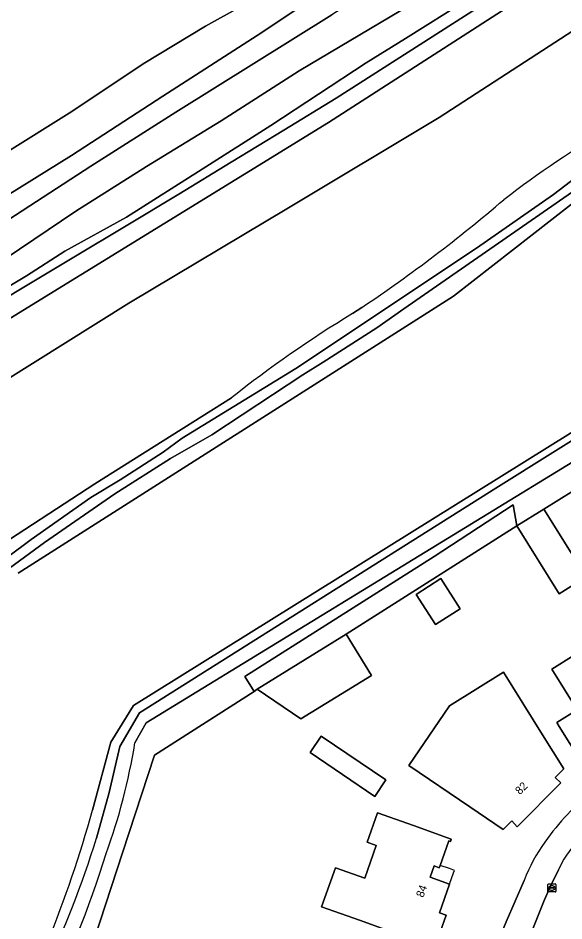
# Model space of a CAD drawing. Extents: x 157767 to 159172, y 387839 to 389425.
# Drawn here: x 158017.5 to 158085.7, y 388835.7 to 388948.5 of the extents above; entities that cross this region are included whole.
import ezdxf

# ---------------------------------------------------------------- set-up
doc = ezdxf.new("R2010")
doc.units = 0
for name, color, linetype in [('IMGEO_Erf', 7, 'Continuous'), ('IMGEO_Gemengd_bos', 7, 'Continuous'), ('IMGEO_Grasland_overig', 7, 'Continuous'), ('IMGEO_Groenvoorziening', 7, 'Continuous'), ('IMGEO_Hek', 7, 'Continuous'), ('IMGEO_Kolk', 7, 'Continuous'), ('IMGEO_Loofbos', 7, 'Continuous'), ('IMGEO_Oever', 7, 'Continuous'), ('IMGEO_Pand', 7, 'Continuous'), ('IMGEO_Pand_nummerreeks', 7, 'Continuous'), ('IMGEO_Pand_overbouw', 7, 'Continuous'), ('IMGEO_Rijbaan_lokaal_open', 7, 'Continuous'), ('IMGEO_Struiken', 7, 'Continuous'), ('IMGEO_Voetpad_open', 7, 'Continuous'), ('IMGEO_Waterloop', 7, 'Continuous')]:
    doc.layers.add(name, color=color, linetype=linetype)

msp = doc.modelspace()

# ---------------------------------------------------------------- linework, layer by layer
at = {"layer": 'IMGEO_Erf'}
for points in [[(158088.52, 388878.71), (158085.12, 388876.61), (158079.86, 388885.08), (158058.51, 388871.55), (158061.68, 388866.41), (158052.86, 388860.98), (158047.39, 388864.7), (158047.04, 388864.41), (158034.59, 388856.43), (158030.58, 388844.25), (158025.65, 388829.18)], [(158063.31, 388794.67), (158065.86, 388802.33), (158067.68, 388807.67), (158069.52, 388812.79), (158071.84, 388819), (158074.12, 388824.81), (158076.22, 388830.04), (158078.53, 388835.61), (158080.77, 388840.79)]]:
    msp.add_lwpolyline(points, dxfattribs=at)
for points in [[(158067.27, 388876.53), (158070.35, 388878.5), (158072.75, 388874.73), (158069.68, 388872.77)], [(158084.84, 388860.52), (158087.38, 388862.11), (158084.2, 388867.19), (158089.79, 388870.68), (158093, 388865.54), (158095.65, 388861.29), (158093.11, 388859.69), (158093.37, 388859.27), (158087.8, 388855.78), (158085.15, 388860.02)], [(158066.35, 388855.14), (158071.42, 388862.59), (158078.17, 388866.82), (158083.07, 388858.96), (158085.71, 388854.72), (158084.64, 388853.65), (158085.33, 388852.96), (158079.88, 388847.5), (158079.21, 388848.21), (158078.13, 388847.16), (158073.99, 388849.96)], [(158054.01, 388856.76), (158055.4, 388858.82), (158063.48, 388853.34), (158062.09, 388851.29)], [(158064.91, 388834.12), (158060.18, 388835.8), (158055.46, 388837.47), (158057.2, 388842.37), (158060.84, 388841.08), (158062.29, 388845.14), (158061.13, 388845.55), (158062.42, 388849.23), (158066.94, 388847.63), (158071.65, 388845.96), (158071.54, 388845.66), (158071.35, 388845.73), (158070.26, 388842.67), (158070.15, 388842.37), (158069.53, 388842.59), (158069.03, 388841.18), (158071.44, 388840.32), (158070.17, 388836.74), (158071.03, 388836.43), (158069.62, 388832.45)]]:
    msp.add_lwpolyline(points, close=True, dxfattribs=at)
for centre, radius, start, end in [((158109.43, 388827.24), 31.88, 128.8344, 144.8884), ((158099.71, 388833.67), 20.23, 143.9516, 159.4041)]:
    msp.add_arc(centre, radius, start, end, dxfattribs=at)
at = {"layer": 'IMGEO_Gemengd_bos'}
for points in [[(158423.76, 389045.61), (158422.42, 389046.9), (158391.05, 389034.23), (158358.79, 389024.34), (158352.49, 389023.73), (158303.11, 389025.14), (158268.59, 389009.24), (158253.27, 389000), (158192.96, 388964.14), (158150.17, 388937.78), (158121.98, 388919.53), (158089.42, 388898.44), (158031.96, 388862.65), (158029.14, 388858.08), (158026.82, 388849.58)], [(158027.34, 388846.07), (158028.93, 388851.77), (158030.26, 388857.53), (158032.69, 388861.74), (158077.21, 388889.78), (158099.27, 388903.59), (158122.81, 388918.21), (158193.99, 388962.41), (158254.13, 388998.74), (158256.44, 389000), (158274.87, 389010.06), (158305.19, 389023.25), (158357.43, 389020.47), (158421.33, 389044.91)], [(158191.01, 389019.55), (158150.37, 388994.82), (158115.22, 388973.44), (158056.3, 388935.49), (158004.87, 388903.87)], [(158000, 388893.29), (158031.39, 388912.92), (158051.31, 388924.84), (158070.14, 388936.12), (158089.93, 388948.93), (158099.41, 388955.52), (158110.48, 388963.21), (158128.39, 388974.86), (158142.47, 388983.06), (158155.27, 388990.12), (158169.71, 389000)]]:
    msp.add_lwpolyline(points, dxfattribs=at)
for centre, radius, start, end in [((157888.44, 388887.41), 143.46, 337.7431, 344.7093), ((157897.61, 388886.82), 135.98, 334.9058, 342.5615)]:
    msp.add_arc(centre, radius, start, end, dxfattribs=at)
at = {"layer": 'IMGEO_Grasland_overig'}
for points in [[(158004.87, 388903.87), (158056.3, 388935.49), (158115.22, 388973.44), (158150.37, 388994.82), (158191.01, 389019.55)], [(158174.64, 389011.52), (158142.85, 388992.13), (158104.35, 388968.65), (158057.28, 388938.52), (158050.73, 388934.52), (158044.17, 388930.52), (158037.6, 388926.54), (158031.02, 388922.57), (158024.52, 388918.67), (158017.83, 388914.68), (158011.26, 388910.69)], [(158016.48, 388879.8), (158020.85, 388883.02), (158029.61, 388889.09), (158036.57, 388893.51), (158041.75, 388896.45), (158053.12, 388903.96), (158055.64, 388905.53), (158062.37, 388909.84), (158065.74, 388912.21), (158092.94, 388931.08), (158098.2, 388934.42), (158103.48, 388937.98), (158132.61, 388956.55), (158159.73, 388973.5), (158183.34, 388988.86)], [(158174.48, 388985.07), (158166.48, 388979.95), (158151.55, 388970.64), (158139.77, 388962.85), (158131.92, 388957.55), (158125.28, 388953.21), (158117.45, 388948.39), (158112.33, 388945.35), (158102.93, 388939.22), (158098.85, 388936.86), (158095.2, 388934.4), (158089.21, 388930.14), (158084.43, 388926.48), (158074.79, 388919.78), (158052.23, 388904.73), (158038.04, 388896.03), (158035.65, 388894.31), (158030.3, 388890.83), (158026.61, 388888.62), (158019.15, 388883.4), (158016.23, 388881.17)], [(158013.06, 388924.44), (158024.22, 388931.38), (158035.61, 388938.79), (158047.41, 388946.37), (158057.68, 388953.21)], [(158049.72, 388952.45), (158040.97, 388947.54), (158033.17, 388942.81), (158024.23, 388936.86), (158015.8, 388931.59)]]:
    msp.add_lwpolyline(points, dxfattribs=at)
msp.add_lwpolyline([(158079.86, 388885.08), (158079.38, 388887.71), (158069.53, 388881.24), (158045.85, 388866.25), (158047.04, 388864.41), (158047.39, 388864.7), (158058.51, 388871.55)], close=True, dxfattribs=at)
at = {"layer": 'IMGEO_Groenvoorziening'}
for points in [[(158017.53, 388879.16), (158071.92, 388913.8), (158091.61, 388929.13), (158108.48, 388940.3), (158108.82, 388940.51), (158130.14, 388953.71), (158162.52, 388974.23), (158204.62, 389000), (158225.45, 389014.39), (158249.11, 389029.66), (158272.3, 389042.95)], [(158182.44, 389017.79), (158173.29, 389012.45), (158167.97, 389008.68), (158160.61, 389004.29), (158123.74, 388981.6), (158108.82, 388972.71), (158101.49, 388968.48), (158097.07, 388965.83), (158092.13, 388962.66), (158083.56, 388957.13), (158073.65, 388950.87), (158065.93, 388946), (158061.01, 388942.95), (158049.13, 388935.1), (158040.55, 388929.65), (158031.1, 388923.66), (158023.38, 388919.41), (158018.58, 388916.32), (158009.45, 388910.88)], [(158011.26, 388910.69), (158017.83, 388914.68), (158024.52, 388918.67), (158031.02, 388922.57), (158037.6, 388926.54), (158044.17, 388930.52), (158050.73, 388934.52), (158057.28, 388938.52), (158104.35, 388968.65), (158142.85, 388992.13), (158174.64, 389011.52)], [(158183.34, 388988.86), (158159.73, 388973.5), (158132.61, 388956.55), (158103.48, 388937.98), (158098.2, 388934.42), (158092.94, 388931.08), (158065.74, 388912.21), (158062.37, 388909.84), (158055.64, 388905.53), (158053.12, 388903.96), (158041.75, 388896.45), (158036.57, 388893.51), (158029.61, 388889.09), (158020.85, 388883.02), (158016.48, 388879.8)], [(158016.23, 388881.17), (158019.15, 388883.4), (158026.61, 388888.62), (158030.3, 388890.83), (158035.65, 388894.31), (158038.04, 388896.03), (158052.23, 388904.73), (158074.79, 388919.78), (158084.43, 388926.48), (158089.21, 388930.14), (158095.2, 388934.4), (158098.85, 388936.86), (158102.93, 388939.22), (158112.33, 388945.35), (158117.45, 388948.39), (158125.28, 388953.21), (158131.92, 388957.55), (158139.77, 388962.85), (158151.55, 388970.64), (158166.48, 388979.95), (158174.48, 388985.07)], [(158060.49, 388912.38), (158059.31, 388911.6)], [(158044.19, 388901.07), (158027.11, 388890.33), (158000, 388872.69), (157999.12, 388872.12)], [(158025.65, 388829.18), (158030.58, 388844.25), (158034.59, 388856.43), (158047.04, 388864.41), (158045.85, 388866.25), (158069.53, 388881.24), (158079.38, 388887.71), (158079.86, 388885.08), (158083.24, 388887.17), (158086.98, 388889.5), (158091.27, 388892.23), (158096.62, 388895.59), (158095, 388898.14), (158091.14, 388895.72), (158033.54, 388860.47), (158032.13, 388857.97)]]:
    msp.add_lwpolyline(points, dxfattribs=at)
for centre, radius, start, end in [((158155.35, 388825.76), 126.35, 120.2313, 127.6174), ((157954.86, 389069.97), 189.72, 303.8348, 310.5628), ((158136.19, 388785.1), 148.03, 121.2887, 128.4253), ((157956.14, 388870.33), 76.99, 340.1224, 350.7552), ((157898.23, 388884.91), 136.54, 333.5698, 342.632)]:
    msp.add_arc(centre, radius, start, end, dxfattribs=at)
at = {"layer": 'IMGEO_Hek'}
msp.add_lwpolyline([(158047.04, 388864.41), (158045.85, 388866.25), (158069.53, 388881.24), (158079.38, 388887.71), (158079.86, 388885.08)], dxfattribs=at)
at = {"layer": 'IMGEO_Kolk'}
for p, q in [((158083.73, 388839.42), (158083.73, 388840.27)), ((158083.8, 388840.34), (158084.65, 388840.34)), ((158084.65, 388839.34), (158083.8, 388839.34)), ((158083.99, 388839.84), (158083.99, 388839.85)), ((158084.03, 388839.89), (158084.43, 388839.89)), ((158084.42, 388839.8), (158084.03, 388839.8)), ((158084.24, 388839.56), (158084.21, 388839.56)), ((158084.22, 388840.12), (158084.24, 388840.12)), ((158084.47, 388839.85), (158084.47, 388839.84)), ((158084.73, 388840.27), (158084.73, 388839.42))]:
    msp.add_line(p, q, dxfattribs=at)
for points in [[(158083.73, 388839.42), (158083.73, 388840.27)], [(158083.8, 388840.34), (158084.65, 388840.34)], [(158084.65, 388839.34), (158083.8, 388839.34)], [(158084.73, 388840.27), (158084.73, 388839.42)]]:
    msp.add_lwpolyline(points, dxfattribs=at)
for centre, radius, start, end in [((158083.8, 388840.27), 0.0765, 91.552, 178.448), ((158083.8, 388840.27), 0.0765, 91.552, 178.448), ((158083.8, 388839.42), 0.0765, 181.552, 268.448), ((158083.8, 388839.42), 0.0765, 181.552, 268.448), ((158084.03, 388839.85), 0.0403, 85.8775, 175.7526), ((158084.02, 388839.84), 0.0366, 178.938, 274.7102), ((158084.43, 388839.84), 0.043, 264.8664, 352.4533), ((158084.43, 388839.85), 0.0386, 1.7309, 96.639), ((158084.65, 388840.27), 0.0765, 1.552, 88.448), ((158084.65, 388840.27), 0.0765, 1.552, 88.448), ((158084.65, 388839.42), 0.0765, 271.552, 358.448), ((158084.65, 388839.42), 0.0765, 271.552, 358.448)]:
    msp.add_arc(centre, radius, start, end, dxfattribs=at)
for centre, major_axis, ratio, start_param, end_param in [((158084.21, 388839.84), (-0.387, 0.002), 0.722429, 4.712389, 7.853982), ((158084.24, 388839.84), (-0.39, 0.002), 0.717154, 1.570796, 4.712389)]:
    msp.add_ellipse(centre, major_axis=major_axis, ratio=ratio, start_param=start_param, end_param=end_param, dxfattribs=at)
at = {"layer": 'IMGEO_Loofbos'}
for points in [[(158273.66, 389065.69), (158234.75, 389042.63), (158217.22, 389033.22), (158192.75, 389015.77), (158169.71, 389000), (158155.27, 388990.12), (158142.47, 388983.06), (158128.39, 388974.86), (158110.48, 388963.21), (158099.41, 388955.52), (158089.93, 388948.93), (158070.14, 388936.12), (158051.31, 388924.84), (158031.39, 388912.92), (158000, 388893.29), (157978.58, 388880.1), (157977.71, 388872.9)], [(158026.82, 388849.58), (158029.14, 388858.08), (158031.96, 388862.65), (158089.42, 388898.44), (158121.98, 388919.53), (158150.17, 388937.78), (158192.96, 388964.14), (158253.27, 389000), (158268.59, 389009.24), (158303.11, 389025.14), (158352.49, 389023.73), (158358.79, 389024.34), (158391.05, 389034.23), (158422.42, 389046.9), (158424.37, 389051.59), (158420.96, 389051.43), (158418.21, 389051.14), (158405.96, 389050.3), (158396.96, 389049.6), (158393.22, 389048.68), (158391.36, 389048.47), (158362.22, 389039.44)], [(158272.3, 389042.95), (158249.11, 389029.66), (158225.45, 389014.39), (158204.62, 389000), (158162.52, 388974.23), (158130.14, 388953.71), (158108.82, 388940.51), (158108.48, 388940.3), (158091.61, 388929.13), (158071.92, 388913.8), (158017.53, 388879.16)], [(158059.31, 388911.6), (158060.49, 388912.38)], [(157999.12, 388872.12), (158000, 388872.69), (158027.11, 388890.33), (158044.19, 388901.07)]]:
    msp.add_lwpolyline(points, dxfattribs=at)
for centre, radius, start, end in [((158155.35, 388825.76), 126.35, 120.2313, 127.6174), ((157954.86, 389069.97), 189.72, 303.8348, 310.5628), ((158136.19, 388785.1), 148.03, 121.2887, 128.4253), ((157888.44, 388887.41), 143.46, 337.7431, 344.7093)]:
    msp.add_arc(centre, radius, start, end, dxfattribs=at)
at = {"layer": 'IMGEO_Oever'}
for points in [[(158009.45, 388910.88), (158018.58, 388916.32), (158023.38, 388919.41), (158031.1, 388923.66), (158040.55, 388929.65), (158049.13, 388935.1), (158061.01, 388942.95), (158065.93, 388946), (158073.65, 388950.87), (158083.56, 388957.13), (158092.13, 388962.66), (158097.07, 388965.83), (158101.49, 388968.48), (158108.82, 388972.71), (158123.74, 388981.6), (158160.61, 389004.29), (158167.97, 389008.68), (158173.29, 389012.45), (158182.44, 389017.79)], [(158174.12, 389016.59), (158168.89, 389013.03), (158161.29, 389008.03), (158148.02, 389000.25), (158139.56, 388995.07), (158132.49, 388990.49), (158124.03, 388984.81), (158119.96, 388982.53), (158110.9, 388977.06), (158088.81, 388962.82), (158084.02, 388960.48), (158069.14, 388951.79), (158052.66, 388941.95), (158042.9, 388935.7), (158033.56, 388929.98), (158024.75, 388924.41), (158014.22, 388917.31)], [(158057.68, 388953.21), (158047.41, 388946.37), (158035.61, 388938.79), (158024.22, 388931.38), (158013.06, 388924.44)], [(158015.55, 388922.84), (158026.61, 388930.04), (158037.25, 388936.78), (158056.72, 388948.94)]]:
    msp.add_lwpolyline(points, dxfattribs=at)
at = {"layer": 'IMGEO_Pand'}
for points in [[(158086.98, 388889.5), (158083.24, 388887.17), (158088.52, 388878.71), (158092.24, 388881.03)], [(158079.86, 388885.08), (158085.12, 388876.61), (158088.52, 388878.71), (158083.24, 388887.17)], [(158067.27, 388876.53), (158069.68, 388872.77), (158072.75, 388874.73), (158070.35, 388878.5)], [(158058.51, 388871.55), (158047.39, 388864.7), (158052.86, 388860.98), (158061.68, 388866.41)], [(158095.65, 388861.29), (158093, 388865.54), (158089.79, 388870.68), (158084.2, 388867.19), (158087.38, 388862.11), (158084.84, 388860.52), (158085.15, 388860.02), (158087.8, 388855.78), (158093.37, 388859.27), (158093.11, 388859.69)], [(158085.71, 388854.72), (158083.07, 388858.96), (158078.17, 388866.82), (158071.42, 388862.59), (158066.35, 388855.14), (158073.99, 388849.96), (158078.13, 388847.16), (158079.21, 388848.21), (158079.88, 388847.5), (158085.33, 388852.96), (158084.64, 388853.65)], [(158054.01, 388856.76), (158062.09, 388851.29), (158063.48, 388853.34), (158055.4, 388858.82)], [(158060.18, 388835.8), (158064.91, 388834.12), (158069.62, 388832.45), (158071.03, 388836.43), (158070.17, 388836.74), (158071.44, 388840.32), (158069.03, 388841.18), (158069.53, 388842.59), (158070.15, 388842.37), (158070.26, 388842.67), (158071.35, 388845.73), (158071.54, 388845.66), (158071.65, 388845.96), (158066.94, 388847.63), (158062.42, 388849.23), (158061.13, 388845.55), (158062.29, 388845.14), (158060.84, 388841.08), (158057.2, 388842.37), (158055.46, 388837.47)]]:
    msp.add_lwpolyline(points, close=True, dxfattribs=at)
at = {"layer": 'IMGEO_Pand_overbouw'}
msp.add_lwpolyline([(158070.26, 388842.67), (158070.15, 388842.37), (158069.53, 388842.59), (158069.03, 388841.18), (158071.44, 388840.32), (158071.94, 388841.73), (158072.05, 388842.04), (158071.44, 388842.26)], close=True, dxfattribs=at)
at = {"layer": 'IMGEO_Rijbaan_lokaal_open'}
msp.add_lwpolyline([(158085.73, 388843.43), (158085.04, 388842.09), (158084.06, 388840.07), (158083.28, 388838.26), (158082.03, 388835.16), (158081.65, 388834.22), (158079.31, 388828.85), (158078.94, 388827.86), (158078, 388825.62), (158077.32, 388823.9), (158075.24, 388818.66), (158073.18, 388813.19), (158071.45, 388808.44), (158068.84, 388800.9), (158067.11, 388795.74)], dxfattribs=at)
msp.add_arc((158103.26, 388832.27), 20.78, 134.6262, 147.5092, dxfattribs=at)
at = {"layer": 'IMGEO_Struiken'}
msp.add_lwpolyline([(158015.8, 388931.59), (158024.23, 388936.86), (158033.17, 388942.81), (158040.97, 388947.54), (158049.72, 388952.45)], dxfattribs=at)
at = {"layer": 'IMGEO_Voetpad_open'}
for points in [[(158081.65, 388834.22), (158082.03, 388835.16), (158083.28, 388838.26), (158084.06, 388840.07), (158085.04, 388842.09), (158085.73, 388843.43)], [(158080.77, 388840.79), (158078.53, 388835.61), (158076.22, 388830.04), (158074.12, 388824.81), (158071.84, 388819), (158069.52, 388812.79), (158067.68, 388807.67), (158065.86, 388802.33), (158063.31, 388794.67)]]:
    msp.add_lwpolyline(points, dxfattribs=at)
for centre, radius, start, end in [((158109.43, 388827.24), 31.88, 128.8344, 144.8884), ((158103.26, 388832.27), 20.78, 134.6262, 147.5092), ((158099.71, 388833.67), 20.23, 143.9516, 159.4041)]:
    msp.add_arc(centre, radius, start, end, dxfattribs=at)
at = {"layer": 'IMGEO_Waterloop'}
for points in [[(158421.33, 389044.91), (158357.43, 389020.47), (158305.19, 389023.25), (158274.87, 389010.06), (158256.44, 389000), (158254.13, 388998.74), (158193.99, 388962.41), (158122.81, 388918.21), (158099.27, 388903.59), (158077.21, 388889.78), (158032.69, 388861.74), (158030.26, 388857.53), (158028.93, 388851.77), (158027.34, 388846.07)], [(158032.13, 388857.97), (158033.54, 388860.47), (158091.14, 388895.72), (158095, 388898.14), (158124.02, 388916.29), (158152.79, 388934.3), (158195.45, 388960.54), (158255.8, 388996.93), (158261.72, 389000), (158276.27, 389007.54), (158305.93, 389021.17), (158357.64, 389018.17), (158392.94, 389030.88), (158422.26, 389042.57)], [(158175.84, 389024.87), (158172.24, 389025.85), (158172.23, 389024.27), (158172.12, 389023.2), (158170.86, 389021.01), (158169.27, 389019.54), (158166.21, 389017.42), (158155.74, 389010.87), (158148.45, 389006.4), (158140.48, 389001.66), (158131.57, 388995.76), (158124.55, 388991.52), (158098.56, 388975.33), (158082.51, 388965.53), (158056.72, 388948.94), (158037.25, 388936.78), (158026.61, 388930.04), (158015.55, 388922.84)], [(158014.22, 388917.31), (158024.75, 388924.41), (158033.56, 388929.98), (158042.9, 388935.7), (158052.66, 388941.95), (158069.14, 388951.79), (158084.02, 388960.48), (158088.81, 388962.82), (158110.9, 388977.06), (158119.96, 388982.53), (158124.03, 388984.81), (158132.49, 388990.49), (158139.56, 388995.07), (158148.02, 389000.25), (158161.29, 389008.03), (158168.89, 389013.03), (158174.12, 389016.59)]]:
    msp.add_lwpolyline(points, dxfattribs=at)
for centre, radius, start, end in [((157956.14, 388870.33), 76.99, 340.1224, 350.7552), ((157897.61, 388886.82), 135.98, 334.9058, 342.5615), ((157898.23, 388884.91), 136.54, 333.5698, 342.632)]:
    msp.add_arc(centre, radius, start, end, dxfattribs=at)

# ---------------------------------------------------------------- texts
at = {"layer": 'IMGEO_Pand_nummerreeks'}
for s, rotation, p in [('82', 45.0578, (158080.23, 388851.43)), ('84', 70.483, (158068.16, 388838.59))]:
    msp.add_text(s, height=1, rotation=rotation, dxfattribs=at).set_placement(p)

doc.saveas('drawing.dxf')
